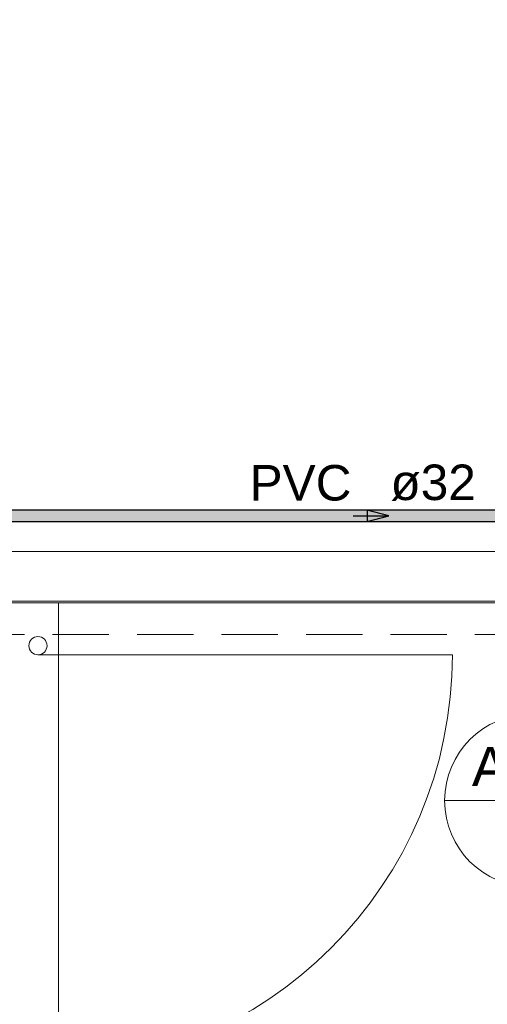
# Model space of a CAD drawing. Header units: millimetres. Extents: x 567 to 934, y -1 to 364.
# Tile 1033 of 1056: x 761.45 to 764.09, y 225.24 to 230.79. Entities that reach past the tile are written whole.
import ezdxf

# ---------------------------------------------------------------- set-up
doc = ezdxf.new("R2010")
doc.units = ezdxf.units.MM
doc.header["$MEASUREMENT"] = 0
doc.linetypes.add('HIDDEN2', pattern=[0.47625, 0.3175, -0.15875])
doc.linetypes.add('NULL', pattern=[0])
for name, color, linetype, lineweight in [('AF-Condutos', 140, 'Continuous', 25), ('AF-Indicação coluna', 5, 'Continuous', 13), ('AF-Sentido conduto', 140, 'Continuous', 30), ('AF-Textos conduto', 7, 'Continuous', 9), ('DI-Detalhes', 1, 'HIDDEN2', 9)]:
    doc.layers.add(name, color=color, linetype=linetype, lineweight=lineweight)
doc.layers.add('ARQ FINA', color=8, linetype='Continuous')
doc.styles.add('Arial', font='arial.ttf')

msp = doc.modelspace()

# ---------------------------------------------------------------- hatches: boundary and pattern name
at = {"layer": 'AF-Condutos', "linetype": 'Continuous'}
msp.add_hatch(color=151, dxfattribs=at).paths.add_polyline_path([(765.7964, 227.9597), (765.7964, 228.0233), (761.0627, 228.0233), (761.0627, 227.9597)])

# ---------------------------------------------------------------- linework, layer by layer
at = {"layer": 'AF-Condutos'}
for p, q in [((764.9373, 228.0233), (761.0627, 228.0233)), ((761.0627, 227.9597), (764.9373, 227.9597))]:
    msp.add_line(p, q, dxfattribs=at)
at = {"layer": 'AF-Indicação coluna'}
msp.add_line((763.8447, 226.3868), (764.8187, 226.3868), dxfattribs=at)
msp.add_circle((764.3317, 226.3868), 0.487, dxfattribs=at)
msp.add_circle((764.3317, 226.3868), 0.487, dxfattribs=at)
at = {"layer": 'AF-Sentido conduto'}
for p, q in [((763.5295, 227.9915), (763.4088, 228.0239)), ((763.4088, 228.0239), (763.4088, 227.9592)), ((763.4088, 227.9592), (763.5295, 227.9915))]:
    msp.add_line(p, q, dxfattribs=at)
msp.add_lwpolyline([(763.3295, 227.9915), (763.5295, 227.9915)], dxfattribs=at)
at = {"layer": 'ARQ FINA', "lineweight": 5}
for p, q in [((765.7964, 227.7915), (760.5564, 227.7915)), ((760.2764, 227.5115), (765.7964, 227.5115)), ((765.7864, 227.5015), (760.2764, 227.5015)), ((761.6684, 227.5015), (761.6684, 214.4439)), ((761.5519, 227.2089), (763.8887, 227.2089))]:
    msp.add_line(p, q, dxfattribs=at)
at = {"layer": 'ARQ FINA', "linetype": 'Continuous', "lineweight": 5}
msp.add_line((761.6684, 227.5015), (761.6684, 214.4439), dxfattribs=at)
at = {"layer": 'ARQ FINA', "lineweight": 5}
for centre, radius, start, end in [((761.5519, 227.2602), 0.0513, 90, 270), ((761.5519, 227.2602), 0.0513, 270, 90), ((761.5519, 227.2089), 2.3368, 270, 0)]:
    msp.add_arc(centre, radius, start, end, dxfattribs=at)
at = {"layer": 'DI-Detalhes'}
msp.add_lwpolyline([(757.4219, 238.9038), (766.2385, 238.9038), (766.2385, 227.3238), (757.4219, 227.3238), (757.4219, 238.9038)], dxfattribs=at)

# ---------------------------------------------------------------- texts
at = {"layer": 'AF-Indicação coluna', "linetype": 'NULL', "insert": (764.3317, 226.4694), "char_height": 0.22, "width": 1.332073, "attachment_point": 8, "line_spacing_factor": 0.6, "style": 'Arial'}
msp.add_mtext('AF-1', dxfattribs=at)
at = {"layer": 'AF-Textos conduto', "linetype": 'NULL', "char_height": 0.2, "line_spacing_factor": 0.6, "style": 'Arial'}
for s, insert, width, attachment_point in [('PVC', (763.3195, 228.0756), 1.14939, 9), ('ø32', (763.5395, 228.0756), 0.962805, 7)]:
    msp.add_mtext(s, dxfattribs=dict(at, insert=insert, width=width, attachment_point=attachment_point))

doc.saveas('drawing.dxf')
